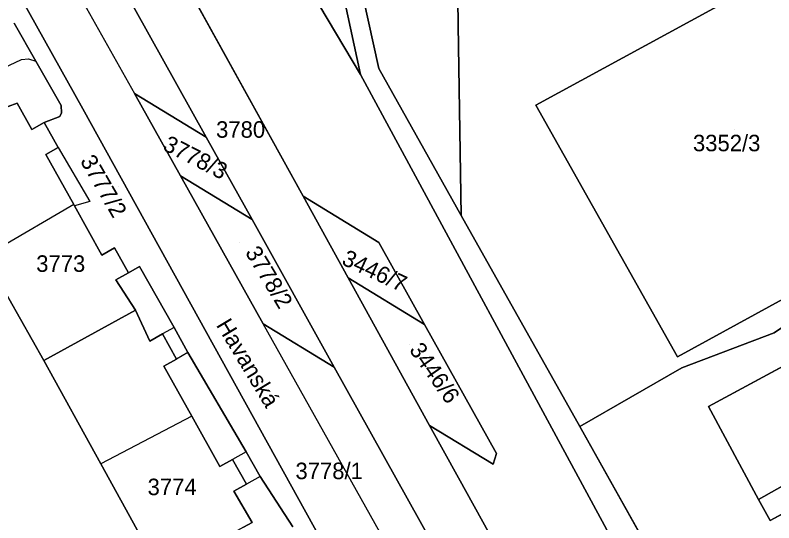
# Model space of a CAD drawing. Extents: x -262715 to -259381, y -1237238 to -1231182.
# Drawn here: x -261631.4 to -261539.4, y -1235370.6 to -1235309 of the extents above; entities that cross this region are included whole.
import ezdxf

# ---------------------------------------------------------------- set-up
doc = ezdxf.new("R2010")
doc.units = 0
for name, color, linetype in [('body_kn', 7, 'Continuous'), ('kladpar_druhypozemkov', 7, 'Continuous'), ('kladpar_hranice', 7, 'Continuous'), ('kladpar_parcelnecisla', 7, 'Continuous'), ('kladpar_plochy', 7, 'Continuous'), ('popisy', 7, 'Continuous'), ('zappar_hrandruhpozemk', 7, 'Continuous')]:
    doc.layers.add(name, color=color, linetype=linetype)

msp = doc.modelspace()

# ---------------------------------------------------------------- linework, layer by layer
at = {"layer": 'body_kn'}
for p, q in [((-261577.65, -1235310.25), (-261577.65, -1235310.25)), ((-261577.65, -1235310.25), (-261577.65, -1235310.25)), ((-261630.64, -1235314.41), (-261630.64, -1235314.41)), ((-261629.78, -1235314.35), (-261629.78, -1235314.35)), ((-261628.87, -1235314.61), (-261628.87, -1235314.61)), ((-261587.26, -1235315.51), (-261587.26, -1235315.51)), ((-261589.5, -1235316.23), (-261589.5, -1235316.23)), ((-261616.93, -1235318.53), (-261616.93, -1235318.53)), ((-261631.16, -1235319.7), (-261631.16, -1235319.7)), ((-261631.16, -1235319.7), (-261631.16, -1235319.7)), ((-261625.82, -1235320), (-261625.82, -1235320)), ((-261623.19, -1235320.39), (-261623.19, -1235320.39)), ((-261568.23, -1235319.96), (-261568.23, -1235319.96)), ((-261625.97, -1235321.35), (-261625.97, -1235321.35)), ((-261625.77, -1235320.89), (-261625.77, -1235320.89)), ((-261627.87, -1235322.08), (-261627.87, -1235322.08)), ((-261629.37, -1235322.91), (-261629.37, -1235322.91)), ((-261629.37, -1235322.91), (-261629.37, -1235322.91)), ((-261608.21, -1235323.84), (-261608.21, -1235323.84)), ((-261608.21, -1235323.84), (-261608.21, -1235323.84)), ((-261626.18, -1235325.08), (-261626.18, -1235325.08)), ((-261626.18, -1235325.08), (-261626.18, -1235325.08)), ((-261627.69, -1235325.93), (-261627.69, -1235325.93)), ((-261611.33, -1235328.54), (-261611.33, -1235328.54)), ((-261611.33, -1235328.54), (-261611.33, -1235328.54)), ((-261596.46, -1235331.01), (-261596.46, -1235331.01)), ((-261596.46, -1235331.01), (-261596.46, -1235331.01)), ((-261624.29, -1235332.01), (-261624.29, -1235332.01)), ((-261624.29, -1235332.01), (-261624.29, -1235332.01)), ((-261624.2, -1235332.17), (-261624.2, -1235332.17)), ((-261622.34, -1235331.63), (-261622.34, -1235331.63)), ((-261577.27, -1235333.33), (-261577.27, -1235333.33)), ((-261602.66, -1235333.81), (-261602.66, -1235333.81)), ((-261602.66, -1235333.81), (-261602.66, -1235333.81)), ((-261587.26, -1235336.61), (-261587.26, -1235336.61)), ((-261619.33, -1235337.26), (-261619.33, -1235337.26)), ((-261620.87, -1235338.13), (-261620.87, -1235338.13)), ((-261616.31, -1235339.53), (-261616.31, -1235339.53)), ((-261617.64, -1235340.28), (-261617.64, -1235340.28)), ((-261617.64, -1235340.28), (-261617.64, -1235340.28)), ((-261619.19, -1235341.14), (-261619.19, -1235341.14)), ((-261590.99, -1235340.91), (-261590.99, -1235340.91)), ((-261590.99, -1235340.91), (-261590.99, -1235340.91)), ((-261616.81, -1235344.82), (-261616.81, -1235344.82)), ((-261612.1, -1235346.91), (-261612.1, -1235346.91)), ((-261612.1, -1235346.91), (-261612.1, -1235346.91)), ((-261601.3, -1235346.46), (-261601.3, -1235346.46)), ((-261601.3, -1235346.46), (-261601.3, -1235346.46)), ((-261581.73, -1235346.54), (-261581.73, -1235346.54)), ((-261613.52, -1235347.7), (-261613.52, -1235347.7)), ((-261615.04, -1235348.56), (-261615.04, -1235348.56)), ((-261615.04, -1235348.56), (-261615.04, -1235348.56)), ((-261610.43, -1235349.95), (-261610.43, -1235349.95)), ((-261610.43, -1235349.95), (-261610.43, -1235349.95)), ((-261611.84, -1235350.74), (-261611.84, -1235350.74)), ((-261551.06, -1235350.46), (-261551.06, -1235350.46)), ((-261627.9, -1235350.92), (-261627.9, -1235350.92)), ((-261613.35, -1235351.59), (-261613.35, -1235351.59)), ((-261592.68, -1235351.73), (-261592.68, -1235351.73)), ((-261592.68, -1235351.73), (-261592.68, -1235351.73)), ((-261550.5, -1235351.8), (-261550.5, -1235351.8)), ((-261547.3, -1235356.51), (-261547.3, -1235356.51)), ((-261609.95, -1235357.68), (-261609.95, -1235357.68)), ((-261609.95, -1235357.68), (-261609.95, -1235357.68)), ((-261581.11, -1235358.8), (-261581.11, -1235358.8)), ((-261581.11, -1235358.8), (-261581.11, -1235358.8)), ((-261562.91, -1235358.92), (-261562.91, -1235358.92)), ((-261562.91, -1235358.92), (-261562.91, -1235358.92)), ((-261603.35, -1235361.99), (-261603.35, -1235361.99)), ((-261603.35, -1235361.99), (-261603.35, -1235361.99)), ((-261573.01, -1235362.2), (-261573.01, -1235362.2)), ((-261621, -1235363.44), (-261621, -1235363.44)), ((-261606.55, -1235363.77), (-261606.55, -1235363.77)), ((-261605.01, -1235362.91), (-261605.01, -1235362.91)), ((-261573.41, -1235363.51), (-261573.41, -1235363.51)), ((-261601.68, -1235365), (-261601.68, -1235365)), ((-261601.68, -1235365), (-261601.68, -1235365)), ((-261577.6, -1235365.16), (-261577.6, -1235365.16)), ((-261603.33, -1235365.92), (-261603.33, -1235365.92)), ((-261604.86, -1235366.78), (-261604.86, -1235366.78)), ((-261541.22, -1235367.78), (-261541.22, -1235367.78)), ((-261602.63, -1235370.56), (-261602.63, -1235370.56)), ((-261582.27, -1235370.43), (-261582.27, -1235370.43)), ((-261539.8, -1235370.33), (-261539.8, -1235370.33))]:
    msp.add_line(p, q, dxfattribs=at)
at = {"layer": 'kladpar_druhypozemkov'}
for p, q in [((-261605.02, -1235321.78), (-261605.02, -1235321.78)), ((-261544.19, -1235322.89), (-261544.19, -1235322.89)), ((-261608.7, -1235325.75), (-261608.7, -1235325.75)), ((-261618.91, -1235329.83), (-261618.91, -1235329.83)), ((-261604.19, -1235336.66), (-261604.19, -1235336.66)), ((-261625.82, -1235337.9), (-261625.82, -1235337.9)), ((-261589.95, -1235338.08), (-261589.95, -1235338.08)), ((-261583.61, -1235348.96), (-261583.61, -1235348.96)), ((-261593.03, -1235363.35), (-261593.03, -1235363.35)), ((-261612.89, -1235365.22), (-261612.89, -1235365.22))]:
    msp.add_line(p, q, dxfattribs=at)
at = {"layer": 'kladpar_hranice'}
for p, q in [((-261596.46, -1235331.01), (-261620.51, -1235287.45)), ((-261611.33, -1235328.54), (-261616.93, -1235318.53)), ((-261616.93, -1235318.53), (-261608.21, -1235323.84)), ((-261608.21, -1235323.84), (-261616.93, -1235318.53)), ((-261608.21, -1235323.84), (-261602.66, -1235333.81)), ((-261602.66, -1235333.81), (-261611.33, -1235328.54)), ((-261601.3, -1235346.46), (-261611.33, -1235328.54)), ((-261611.33, -1235328.54), (-261602.66, -1235333.81)), ((-261590.99, -1235340.91), (-261596.46, -1235331.01)), ((-261602.66, -1235333.81), (-261592.68, -1235351.73)), ((-261581.11, -1235358.8), (-261590.99, -1235340.91)), ((-261592.68, -1235351.73), (-261601.3, -1235346.46)), ((-261601.3, -1235346.46), (-261592.68, -1235351.73))]:
    msp.add_line(p, q, dxfattribs=at)
for points in [[(-261701.27, -1235044.85), (-261689.52, -1235067.21), (-261678.27, -1235099.69), (-261668.39, -1235140.75), (-261667.48, -1235151.5), (-261658.8, -1235176.18), (-261645.36, -1235213.89), (-261630.14, -1235243.78), (-261628.74, -1235246.21), (-261599.38, -1235299.64), (-261589.5, -1235316.23), (-261558.55, -1235373.38)], [(-261558.55, -1235373.38), (-261589.5, -1235316.23), (-261594.98, -1235290.75), (-261596.5, -1235286.81), (-261601.47, -1235277.46), (-261621.35, -1235238.99), (-261617.2, -1235241.47), (-261615.3, -1235241.46), (-261629.43, -1235206.73), (-261632.92, -1235196.26), (-261641.05, -1235171.24), (-261642.29, -1235163.81), (-261642.49, -1235163.05), (-261644.31, -1235156.04), (-261649.95, -1235134.36), (-261656.06, -1235131.48), (-261670.64, -1235071.64), (-261670.59, -1235069.26), (-261669.78, -1235067.08)], [(-261577.65, -1235310.25), (-261577.7, -1235307.1), (-261583.49, -1235269.05), (-261587.06, -1235245.59), (-261586.92, -1235235.21), (-261588.12, -1235235.2), (-261588.03, -1235227.82), (-261589.6, -1235210.7), (-261580.9, -1235176), (-261511.94, -1235274.32), (-261510.9, -1235275.8), (-261504.75, -1235277.24), (-261408.1, -1235299.8), (-261407.47, -1235302.23), (-261409.53, -1235304.54), (-261412.12, -1235306.01)], [(-261629.43, -1235206.73), (-261615.3, -1235241.46), (-261617.2, -1235241.47), (-261621.35, -1235238.99), (-261601.47, -1235277.46), (-261596.5, -1235286.81), (-261594.98, -1235290.75), (-261589.5, -1235316.23), (-261599.38, -1235299.64), (-261598.47, -1235300.29), (-261597.81, -1235299.67), (-261599.04, -1235291.61), (-261601.76, -1235285.58), (-261623.68, -1235243.53), (-261624.3, -1235243.86), (-261628.74, -1235246.21), (-261630.14, -1235243.78), (-261625.4, -1235241.69), (-261642.75, -1235199.74)], [(-261627.27, -1235206.55), (-261612.55, -1235238.58), (-261606.71, -1235238.93), (-261606.75, -1235241.63), (-261612.72, -1235241.5), (-261599.5, -1235276.42), (-261594.64, -1235285.75), (-261592.89, -1235290), (-261587.26, -1235315.51), (-261577.27, -1235333.33), (-261562.91, -1235358.92), (-261552.27, -1235377.89)], [(-261583.49, -1235269.05), (-261577.7, -1235307.1), (-261577.65, -1235310.25), (-261577.27, -1235333.33), (-261587.26, -1235315.51), (-261592.89, -1235290), (-261594.64, -1235285.75), (-261599.5, -1235276.42), (-261612.72, -1235241.5)], [(-261640.39, -1235276.85), (-261642.89, -1235269.71), (-261644.58, -1235261.91), (-261645.23, -1235256.54), (-261635.49, -1235249.77), (-261626.47, -1235266.32), (-261630.77, -1235268.8), (-261630.86, -1235268.85), (-261627.52, -1235274.75), (-261620.51, -1235287.45), (-261596.46, -1235331.01), (-261590.99, -1235340.91), (-261581.11, -1235358.8), (-261577.6, -1235365.16), (-261555, -1235406.03), (-261560.48, -1235409.56), (-261582.27, -1235370.43), (-261592.68, -1235351.73), (-261602.66, -1235333.81), (-261608.21, -1235323.84), (-261629.16, -1235286.22), (-261633.81, -1235288.37), (-261640.39, -1235276.85)], [(-261647.61, -1235281.59), (-261645.43, -1235282.56), (-261643.58, -1235283.94), (-261623.19, -1235320.39), (-261594.23, -1235372.74)], [(-261594.23, -1235372.74), (-261623.19, -1235320.39), (-261643.58, -1235283.94)], [(-261633.81, -1235288.37), (-261629.16, -1235286.22), (-261608.21, -1235323.84)], [(-261551.06, -1235350.46), (-261516.1, -1235331.34), (-261533.36, -1235300.96), (-261568.23, -1235319.96), (-261551.06, -1235350.46)], [(-261533.36, -1235300.96), (-261516.1, -1235331.34), (-261551.06, -1235350.46), (-261568.23, -1235319.96), (-261533.36, -1235300.96)], [(-261597.72, -1235371.09), (-261601.68, -1235365), (-261603.35, -1235361.99), (-261610.43, -1235349.95), (-261612.1, -1235346.91), (-261616.31, -1235339.53), (-261617.64, -1235340.28), (-261619.33, -1235337.26), (-261620.87, -1235338.13), (-261624.2, -1235332.17), (-261624.29, -1235332.01), (-261627.69, -1235325.93), (-261626.18, -1235325.08), (-261627.87, -1235322.08), (-261625.97, -1235321.35), (-261625.77, -1235320.89), (-261625.82, -1235320), (-261628.87, -1235314.61), (-261631.51, -1235310)], [(-261631.51, -1235310), (-261628.87, -1235314.61), (-261625.82, -1235320), (-261625.77, -1235320.89), (-261625.97, -1235321.35), (-261627.87, -1235322.08), (-261629.37, -1235322.91)], [(-261550.5, -1235351.8), (-261562.91, -1235358.92), (-261577.27, -1235333.33), (-261577.65, -1235310.25)], [(-261616.93, -1235318.53), (-261611.33, -1235328.54), (-261601.3, -1235346.46)], [(-261631.16, -1235319.7), (-261629.37, -1235322.91), (-261627.87, -1235322.08), (-261626.18, -1235325.08), (-261627.69, -1235325.93), (-261624.29, -1235332.01), (-261624.2, -1235332.17), (-261620.87, -1235338.13), (-261619.33, -1235337.26), (-261617.64, -1235340.28), (-261619.19, -1235341.14), (-261616.81, -1235344.82), (-261627.9, -1235350.92), (-261633.6, -1235340.89), (-261635.08, -1235338.29), (-261636.8, -1235335.26), (-261642.32, -1235325.55), (-261641.52, -1235325.1), (-261632.22, -1235320.13), (-261631.16, -1235319.7)], [(-261629.37, -1235322.91), (-261631.16, -1235319.7), (-261632.22, -1235320.13)], [(-261459.6, -1235321.11), (-261466.34, -1235322.64), (-261483.06, -1235326.43), (-261483.6, -1235326.89), (-261499.55, -1235331.55), (-261516.8, -1235337.8), (-261529.3, -1235340.8), (-261539.3, -1235347.55), (-261550.5, -1235351.8)], [(-261682.17, -1235386.46), (-261704.58, -1235346.36), (-261704.72, -1235344.62), (-261704.04, -1235343.64), (-261681.55, -1235330.63), (-261678, -1235328.73), (-261675.04, -1235335.83), (-261654.01, -1235323.64), (-261653.14, -1235325.78), (-261648.59, -1235333.99), (-261656.09, -1235337.88), (-261658.08, -1235334.27), (-261677.69, -1235345.04), (-261663.7, -1235370.49), (-261644.05, -1235359.69), (-261646.06, -1235356.03), (-261638.18, -1235351.24), (-261641.72, -1235345.45), (-261633.6, -1235340.89), (-261627.9, -1235350.92), (-261621, -1235363.44), (-261613.72, -1235376.67)], [(-261542.35, -1235376.32), (-261529.62, -1235368.84), (-261528.38, -1235367.44), (-261528.14, -1235365.36), (-261528.68, -1235364.27), (-261539.8, -1235370.33), (-261541.22, -1235367.78), (-261527.61, -1235360.09), (-261525.93, -1235362.79), (-261523.79, -1235364.68), (-261521.38, -1235364.3), (-261488.27, -1235345.41), (-261483.42, -1235341.8), (-261481.55, -1235337.8), (-261482.72, -1235334.97), (-261485.62, -1235331.59), (-261482.06, -1235328.68), (-261483.6, -1235326.89), (-261483.06, -1235326.43)], [(-261596.46, -1235331.01), (-261587.26, -1235336.61), (-261581.73, -1235346.54), (-261590.99, -1235340.91)], [(-261581.11, -1235358.8), (-261573.41, -1235363.51), (-261573.01, -1235362.2), (-261581.73, -1235346.54), (-261587.26, -1235336.61), (-261596.46, -1235331.01)], [(-261562.91, -1235358.92), (-261550.5, -1235351.8), (-261539.3, -1235347.55), (-261529.3, -1235340.8), (-261516.8, -1235337.8), (-261499.55, -1235331.55)], [(-261617.64, -1235340.28), (-261616.31, -1235339.53), (-261612.1, -1235346.91), (-261610.43, -1235349.95), (-261603.35, -1235361.99), (-261601.68, -1235365), (-261597.72, -1235371.09)], [(-261603.69, -1235371.14), (-261602.63, -1235370.56), (-261604.86, -1235366.78), (-261603.33, -1235365.92), (-261605.01, -1235362.91), (-261606.55, -1235363.77), (-261609.95, -1235357.68), (-261613.35, -1235351.59), (-261611.84, -1235350.74), (-261613.52, -1235347.7), (-261615.04, -1235348.56), (-261616.81, -1235344.82), (-261619.19, -1235341.14), (-261617.64, -1235340.28)], [(-261590.99, -1235340.91), (-261581.73, -1235346.54), (-261573.01, -1235362.2), (-261573.41, -1235363.51), (-261581.11, -1235358.8)], [(-261615.04, -1235348.56), (-261613.52, -1235347.7), (-261611.84, -1235350.74), (-261613.35, -1235351.59), (-261609.95, -1235357.68), (-261606.55, -1235363.77), (-261605.01, -1235362.91), (-261603.33, -1235365.92), (-261604.86, -1235366.78), (-261602.63, -1235370.56), (-261603.69, -1235371.14), (-261613.72, -1235376.67), (-261621, -1235363.44), (-261627.9, -1235350.92), (-261616.81, -1235344.82), (-261615.04, -1235348.56)], [(-261529.98, -1235347.17), (-261547.3, -1235356.51), (-261541.22, -1235367.78), (-261539.8, -1235370.33), (-261528.68, -1235364.27), (-261528.14, -1235365.36), (-261528.38, -1235367.44), (-261529.62, -1235368.84), (-261542.35, -1235376.32), (-261547.23, -1235378.03), (-261552.27, -1235377.89), (-261562.91, -1235358.92)], [(-261529.98, -1235347.17), (-261524.19, -1235358.16), (-261527.61, -1235360.09), (-261541.22, -1235367.78), (-261547.3, -1235356.51), (-261529.98, -1235347.17)], [(-261592.68, -1235351.73), (-261582.27, -1235370.43), (-261560.48, -1235409.56), (-261555, -1235406.03), (-261550.22, -1235403.41), (-261549.13, -1235406.3)], [(-261555, -1235406.03), (-261577.6, -1235365.16), (-261581.11, -1235358.8)]]:
    msp.add_lwpolyline(points, dxfattribs=at)
at = {"layer": 'kladpar_plochy'}
for p, q in [((-261533.36, -1235300.96), (-261568.23, -1235319.96)), ((-261577.65, -1235310.25), (-261577.7, -1235307.1)), ((-261577.27, -1235333.33), (-261577.65, -1235310.25)), ((-261568.23, -1235319.96), (-261551.06, -1235350.46)), ((-261551.06, -1235350.46), (-261516.1, -1235331.34)), ((-261562.91, -1235358.92), (-261577.27, -1235333.33)), ((-261633.6, -1235340.89), (-261627.9, -1235350.92)), ((-261529.98, -1235347.17), (-261547.3, -1235356.51)), ((-261539.3, -1235347.55), (-261550.5, -1235351.8)), ((-261550.5, -1235351.8), (-261539.3, -1235347.55)), ((-261627.9, -1235350.92), (-261621, -1235363.44)), ((-261550.5, -1235351.8), (-261562.91, -1235358.92)), ((-261562.91, -1235358.92), (-261550.5, -1235351.8)), ((-261547.3, -1235356.51), (-261541.22, -1235367.78)), ((-261552.27, -1235377.89), (-261562.91, -1235358.92)), ((-261621, -1235363.44), (-261613.72, -1235376.67)), ((-261539.8, -1235370.33), (-261528.68, -1235364.27)), ((-261541.22, -1235367.78), (-261539.8, -1235370.33))]:
    msp.add_line(p, q, dxfattribs=at)
for points in [[(-261701.27, -1235044.85), (-261689.52, -1235067.21), (-261678.27, -1235099.69), (-261668.39, -1235140.75), (-261667.48, -1235151.5), (-261658.8, -1235176.18), (-261645.36, -1235213.89), (-261630.14, -1235243.78), (-261628.74, -1235246.21), (-261599.38, -1235299.64), (-261589.5, -1235316.23), (-261558.55, -1235373.38)], [(-261555, -1235406.03), (-261577.6, -1235365.16), (-261581.11, -1235358.8), (-261573.41, -1235363.51), (-261573.01, -1235362.2), (-261581.73, -1235346.54), (-261587.26, -1235336.61), (-261596.46, -1235331.01), (-261620.51, -1235287.45), (-261611.76, -1235292.77), (-261622.18, -1235274.02), (-261626.47, -1235266.32), (-261635.49, -1235249.77), (-261636.93, -1235247.14), (-261652.95, -1235217.71), (-261671.58, -1235177.72), (-261680.36, -1235143.86), (-261685.9, -1235111.94), (-261694.48, -1235081.97), (-261698.68, -1235069.1), (-261701.99, -1235062.63)], [(-261629.43, -1235206.73), (-261615.3, -1235241.46), (-261617.2, -1235241.47), (-261621.35, -1235238.99), (-261601.47, -1235277.46), (-261596.5, -1235286.81), (-261594.98, -1235290.75), (-261589.5, -1235316.23), (-261599.38, -1235299.64), (-261598.47, -1235300.29), (-261597.81, -1235299.67), (-261599.04, -1235291.61), (-261601.76, -1235285.58), (-261623.68, -1235243.53), (-261624.3, -1235243.86), (-261628.74, -1235246.21), (-261630.14, -1235243.78), (-261625.4, -1235241.69), (-261642.75, -1235199.74)], [(-261558.55, -1235373.38), (-261589.5, -1235316.23), (-261594.98, -1235290.75), (-261596.5, -1235286.81), (-261601.47, -1235277.46), (-261621.35, -1235238.99), (-261617.2, -1235241.47), (-261615.3, -1235241.46), (-261629.43, -1235206.73)], [(-261627.27, -1235206.55), (-261612.55, -1235238.58), (-261606.71, -1235238.93), (-261606.75, -1235241.63), (-261612.72, -1235241.5), (-261599.5, -1235276.42), (-261594.64, -1235285.75), (-261592.89, -1235290), (-261587.26, -1235315.51), (-261577.27, -1235333.33), (-261562.91, -1235358.92), (-261552.27, -1235377.89)], [(-261583.49, -1235269.05), (-261577.7, -1235307.1), (-261577.65, -1235310.25), (-261577.27, -1235333.33), (-261587.26, -1235315.51), (-261592.89, -1235290), (-261594.64, -1235285.75), (-261599.5, -1235276.42), (-261612.72, -1235241.5)], [(-261643.58, -1235283.94), (-261623.19, -1235320.39), (-261594.23, -1235372.74)], [(-261594.23, -1235372.74), (-261623.19, -1235320.39), (-261643.58, -1235283.94)], [(-261633.81, -1235288.37), (-261629.16, -1235286.22), (-261608.21, -1235323.84), (-261616.93, -1235318.53), (-261611.33, -1235328.54), (-261601.3, -1235346.46), (-261592.68, -1235351.73), (-261582.27, -1235370.43), (-261560.48, -1235409.56)], [(-261631.51, -1235310), (-261628.87, -1235314.61), (-261625.82, -1235320), (-261625.77, -1235320.89), (-261625.97, -1235321.35), (-261627.87, -1235322.08), (-261629.37, -1235322.91), (-261631.16, -1235319.7), (-261632.22, -1235320.13)], [(-261597.72, -1235371.09), (-261601.68, -1235365), (-261603.35, -1235361.99), (-261610.43, -1235349.95), (-261612.1, -1235346.91), (-261616.31, -1235339.53), (-261617.64, -1235340.28), (-261619.33, -1235337.26), (-261620.87, -1235338.13), (-261624.2, -1235332.17), (-261624.29, -1235332.01), (-261627.69, -1235325.93), (-261626.18, -1235325.08), (-261627.87, -1235322.08), (-261625.97, -1235321.35), (-261625.77, -1235320.89), (-261625.82, -1235320), (-261628.87, -1235314.61), (-261631.51, -1235310)], [(-261603.69, -1235371.14), (-261602.63, -1235370.56), (-261604.86, -1235366.78), (-261603.33, -1235365.92), (-261605.01, -1235362.91), (-261606.55, -1235363.77), (-261609.95, -1235357.68), (-261613.35, -1235351.59), (-261611.84, -1235350.74), (-261613.52, -1235347.7), (-261615.04, -1235348.56), (-261616.81, -1235344.82), (-261619.19, -1235341.14), (-261617.64, -1235340.28), (-261616.31, -1235339.53), (-261612.1, -1235346.91), (-261610.43, -1235349.95), (-261603.35, -1235361.99), (-261601.68, -1235365), (-261597.72, -1235371.09)], [(-261528.68, -1235364.27), (-261539.8, -1235370.33), (-261541.22, -1235367.78), (-261527.61, -1235360.09)]]:
    msp.add_lwpolyline(points, dxfattribs=at)
for points in [[(-261640.39, -1235276.85), (-261642.89, -1235269.71), (-261644.58, -1235261.91), (-261645.23, -1235256.54), (-261635.49, -1235249.77), (-261626.47, -1235266.32), (-261630.77, -1235268.8), (-261630.86, -1235268.85), (-261627.52, -1235274.75), (-261620.51, -1235287.45), (-261596.46, -1235331.01), (-261590.99, -1235340.91), (-261581.11, -1235358.8), (-261577.6, -1235365.16), (-261555, -1235406.03), (-261560.48, -1235409.56), (-261582.27, -1235370.43), (-261592.68, -1235351.73), (-261602.66, -1235333.81), (-261608.21, -1235323.84), (-261629.16, -1235286.22), (-261633.81, -1235288.37)], [(-261533.36, -1235300.96), (-261516.1, -1235331.34), (-261551.06, -1235350.46), (-261568.23, -1235319.96)], [(-261608.21, -1235323.84), (-261602.66, -1235333.81), (-261611.33, -1235328.54), (-261616.93, -1235318.53)], [(-261631.16, -1235319.7), (-261629.37, -1235322.91), (-261627.87, -1235322.08), (-261626.18, -1235325.08), (-261627.69, -1235325.93), (-261624.29, -1235332.01), (-261624.2, -1235332.17), (-261620.87, -1235338.13), (-261619.33, -1235337.26), (-261617.64, -1235340.28), (-261619.19, -1235341.14), (-261616.81, -1235344.82), (-261627.9, -1235350.92), (-261633.6, -1235340.89), (-261635.08, -1235338.29), (-261636.8, -1235335.26), (-261642.32, -1235325.55), (-261641.52, -1235325.1), (-261632.22, -1235320.13)], [(-261602.66, -1235333.81), (-261592.68, -1235351.73), (-261601.3, -1235346.46), (-261611.33, -1235328.54)], [(-261590.99, -1235340.91), (-261596.46, -1235331.01), (-261587.26, -1235336.61), (-261581.73, -1235346.54)], [(-261581.11, -1235358.8), (-261590.99, -1235340.91), (-261581.73, -1235346.54), (-261573.01, -1235362.2), (-261573.41, -1235363.51)], [(-261615.04, -1235348.56), (-261613.52, -1235347.7), (-261611.84, -1235350.74), (-261613.35, -1235351.59), (-261609.95, -1235357.68), (-261606.55, -1235363.77), (-261605.01, -1235362.91), (-261603.33, -1235365.92), (-261604.86, -1235366.78), (-261602.63, -1235370.56), (-261603.69, -1235371.14), (-261613.72, -1235376.67), (-261621, -1235363.44), (-261627.9, -1235350.92), (-261616.81, -1235344.82)], [(-261529.98, -1235347.17), (-261524.19, -1235358.16), (-261527.61, -1235360.09), (-261541.22, -1235367.78), (-261547.3, -1235356.51)]]:
    msp.add_lwpolyline(points, close=True, dxfattribs=at)
at = {"layer": 'zappar_hrandruhpozemk'}
for p, q in [((-261633.81, -1235288.37), (-261616.93, -1235318.53)), ((-261632.76, -1235315.45), (-261630.64, -1235314.41)), ((-261616.93, -1235318.53), (-261611.33, -1235328.54)), ((-261626.18, -1235325.08), (-261622.34, -1235331.63)), ((-261624.29, -1235332.01), (-261635.08, -1235338.29)), ((-261622.34, -1235331.63), (-261624.2, -1235332.17)), ((-261612.1, -1235346.91), (-261613.52, -1235347.7)), ((-261610.43, -1235349.95), (-261611.84, -1235350.74)), ((-261609.95, -1235357.68), (-261621, -1235363.44)), ((-261603.35, -1235361.99), (-261605.01, -1235362.91)), ((-261601.68, -1235365), (-261603.33, -1235365.92))]:
    msp.add_line(p, q, dxfattribs=at)
for points in [[(-261630.64, -1235314.41), (-261629.78, -1235314.35), (-261628.87, -1235314.61)], [(-261563.06, -1235414.42), (-261564.53, -1235412.17), (-261601.3, -1235346.46)]]:
    msp.add_lwpolyline(points, dxfattribs=at)

# ---------------------------------------------------------------- texts
at = {"layer": 'kladpar_parcelnecisla'}
for s, p in [('3780', (-261607.018, -1235323.91)), ('3352/3', (-261549.169, -1235325.55)), ('3773', (-261628.84, -1235340.17)), ('3778/1', (-261597.39, -1235365.31)), ('3774', (-261615.328, -1235367.25))]:
    msp.add_text(s, height=2, dxfattribs=at).set_placement(p)
for s, rotation, p in [('3778/3', 333, (-261613.602, -1235325.325)), ('3777/2', 300, (-261623.565, -1235326.709)), ('3778/2', 301, (-261603.55, -1235337.81)), ('3446/7', 335, (-261591.908, -1235339.213)), ('3446/6', 305, (-261583.66, -1235349.637))]:
    msp.add_text(s, height=2, rotation=rotation, dxfattribs=at).set_placement(p)
at = {"layer": 'popisy'}
msp.add_text('Havanská', height=2, rotation=301, dxfattribs=at).set_placement((-261607.059, -1235346.62))

doc.saveas('drawing.dxf')
